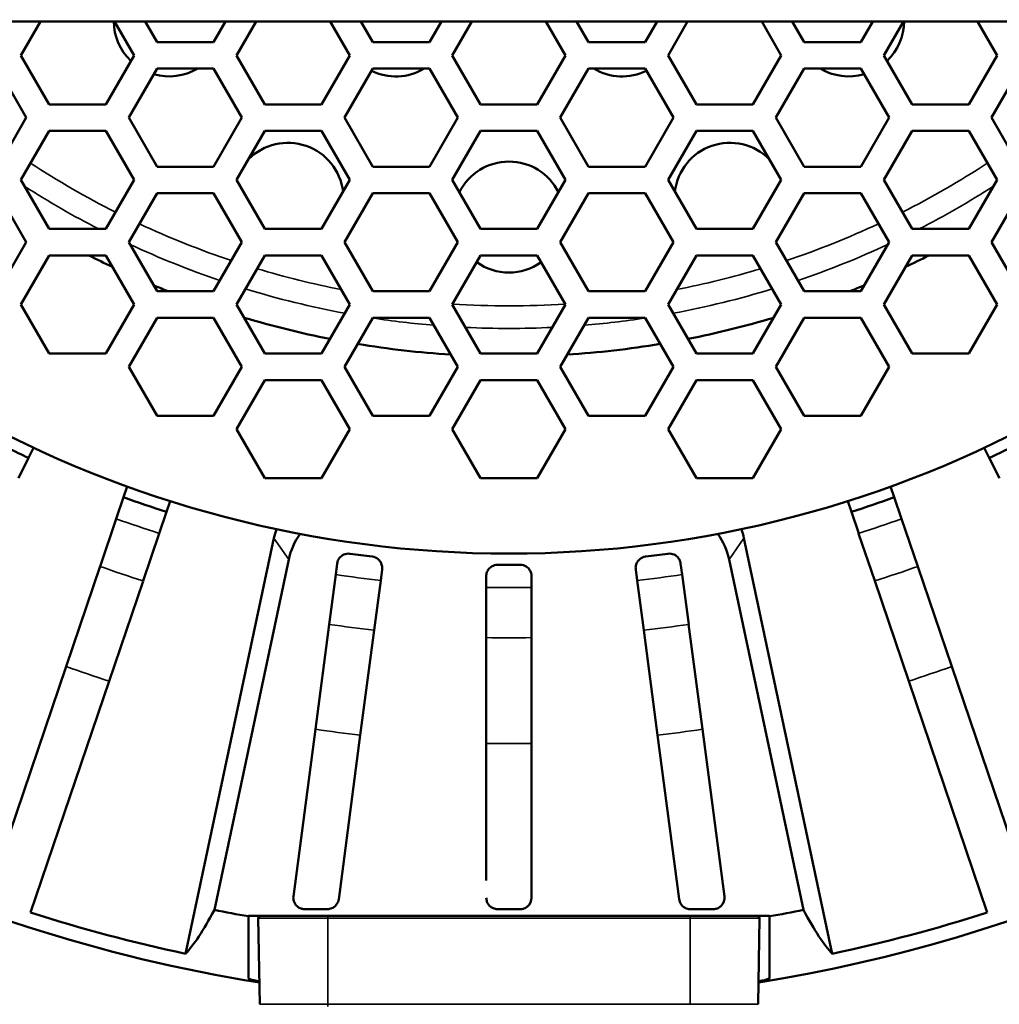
# Model space of a CAD drawing. Header units: millimetres. Extents: x 50 to 3176, y 50 to 2109.
# Tile 670 of 817: x 2440 to 2483, y 993 to 1036. Entities that reach past the tile are written whole.
import ezdxf

# ---------------------------------------------------------------- set-up
doc = ezdxf.new("R2010")
doc.units = ezdxf.units.MM
doc.header["$LTSCALE"] = 10
for name, color, linetype, lineweight in [('Dimension (ISO)', 7, 'Continuous', 25), ('Visible (ISO)', 7, 'Continuous', 50), ('Visible Narrow (ISO)', 7, 'Continuous', 35)]:
    doc.layers.add(name, color=color, linetype=linetype, lineweight=lineweight)
doc.styles.add('Note Text (ANSI)', font='tahoma.ttf')
doc.dimstyles.new('Default (ISO)', dxfattribs={"dimscale": 10, "dimtxt": 1, "dimasz": 2.5, "dimexe": 3.175, "dimexo": 0, "dimgap": 0.762, "dimtad": 1, "dimrnd": 1e-08, "dimzin": 0, "dimdsep": 46, "dimtxsty": 'Note Text (ANSI)', "dimcen": 0.09, "dimdle": 10, "dimclrd": 1, "dimclre": 1, "dimclrt": 1, "dimazin": 0, "dimtfac": 3.5052, "dimtmove": 0, "dimatfit": 3, "dimfxl": 1, "dimtolj": 1, "dimtzin": 0, "dimlwd": -1, "dimlwe": -1, "dimarcsym": 0})

# ---------------------------------------------------------------- blocks, each defined once
blk = doc.blocks.new('*D13')
at = {"layer": 'Defpoints', "color": 0, "transparency": 16777216}
for p in [(2370.247, 1067.721), (2363.375, 1056.686)]:
    blk.add_point(p, dxfattribs=at)
at = {"layer": 'Dimension (ISO)', "color": 1, "transparency": 16777216}
for p, q in [((2383.462, 1088.942), (2521.218, 1310.149)), ((2363.375, 1056.686), (2370.247, 1067.721)), ((2350.159, 1035.464), (2336.944, 1014.243))]:
    blk.add_line(p, q, dxfattribs=at)
for points in [[(2379.925, 1091.145), (2386.999, 1086.74), (2370.247, 1067.721)], [(2346.622, 1037.667), (2353.696, 1033.262), (2363.375, 1056.686)]]:
    blk.add_solid(points, dxfattribs=at)
at = {"layer": 'Dimension (ISO)', "color": 1, "transparency": 16777216, "insert": (2422.55, 1190.872), "char_height": 10, "attachment_point": 1, "rotation": 58.0875, "style": 'Note Text (ANSI)'}
blk.add_mtext('\\A1;∅13.00 mm [∅0.512 in]', dxfattribs=at)

msp = doc.modelspace()

# ---------------------------------------------------------------- linework, layer by layer
at = {"layer": 'Visible (ISO)'}
for p, q in [((2551.3108, 1036.2033), (2182.3108, 1036.2033)), ((2441.1242, 1036.2033), (2440.2582, 1034.7033)), ((2445.2582, 1034.7033), (2444.3922, 1036.2033)), ((2445.743, 1036.2033), (2446.2713, 1035.2882)), ((2448.7713, 1035.2882), (2449.2997, 1036.2033)), ((2450.6505, 1036.2033), (2449.7845, 1034.7033)), ((2454.7845, 1034.7033), (2453.9185, 1036.2033)), ((2455.2693, 1036.2033), (2455.7976, 1035.2882)), ((2458.2976, 1035.2882), (2458.8259, 1036.2033)), ((2460.1768, 1036.2033), (2459.3108, 1034.7033)), ((2464.3108, 1034.7033), (2463.4447, 1036.2033)), ((2464.7956, 1036.2033), (2465.3239, 1035.2882)), ((2467.8239, 1035.2882), (2468.3522, 1036.2033)), ((2469.7031, 1036.2033), (2468.837, 1034.7033)), ((2473.837, 1034.7033), (2472.971, 1036.2033)), ((2474.3219, 1036.2033), (2474.8502, 1035.2882)), ((2477.3502, 1035.2882), (2477.8785, 1036.2033)), ((2479.2294, 1036.2033), (2478.3633, 1034.7033)), ((2483.3633, 1034.7033), (2482.4973, 1036.2033)), ((2448.7713, 1035.2882), (2446.2713, 1035.2882)), ((2458.2976, 1035.2882), (2455.7976, 1035.2882)), ((2467.8239, 1035.2882), (2465.3239, 1035.2882)), ((2477.3502, 1035.2882), (2474.8502, 1035.2882)), ((2440.2582, 1034.7033), (2441.5082, 1032.5382)), ((2444.0082, 1032.5382), (2445.2582, 1034.7033)), ((2449.7845, 1034.7033), (2451.0345, 1032.5382)), ((2453.5345, 1032.5382), (2454.7845, 1034.7033)), ((2459.3108, 1034.7033), (2460.5608, 1032.5382)), ((2463.0608, 1032.5382), (2464.3108, 1034.7033)), ((2468.837, 1034.7033), (2470.087, 1032.5382)), ((2472.587, 1032.5382), (2473.837, 1034.7033)), ((2478.3633, 1034.7033), (2479.6133, 1032.5382)), ((2482.1133, 1032.5382), (2483.3633, 1034.7033)), ((2440.4951, 1031.9533), (2439.2451, 1034.1183)), ((2446.2713, 1034.1183), (2445.0213, 1031.9533)), ((2446.2713, 1034.1183), (2448.7713, 1034.1183)), ((2450.0213, 1031.9533), (2448.7713, 1034.1183)), ((2455.7976, 1034.1183), (2454.5476, 1031.9533)), ((2455.7976, 1034.1183), (2458.2976, 1034.1183)), ((2459.5476, 1031.9533), (2458.2976, 1034.1183)), ((2465.3239, 1034.1183), (2464.0739, 1031.9533)), ((2465.3239, 1034.1183), (2467.8239, 1034.1183)), ((2469.0739, 1031.9533), (2467.8239, 1034.1183)), ((2474.8502, 1034.1183), (2473.6002, 1031.9533)), ((2474.8502, 1034.1183), (2477.3502, 1034.1183)), ((2478.6002, 1031.9533), (2477.3502, 1034.1183)), ((2484.3765, 1034.1183), (2483.1265, 1031.9533)), ((2444.0082, 1032.5382), (2441.5082, 1032.5382)), ((2453.5345, 1032.5382), (2451.0345, 1032.5382)), ((2463.0608, 1032.5382), (2460.5608, 1032.5382)), ((2472.587, 1032.5382), (2470.087, 1032.5382)), ((2482.1133, 1032.5382), (2479.6133, 1032.5382)), ((2439.2451, 1029.7882), (2440.4951, 1031.9533)), ((2445.0213, 1031.9533), (2446.2713, 1029.7882)), ((2448.7713, 1029.7882), (2450.0213, 1031.9533)), ((2454.5476, 1031.9533), (2455.7976, 1029.7882)), ((2458.2976, 1029.7882), (2459.5476, 1031.9533)), ((2464.0739, 1031.9533), (2465.3239, 1029.7882)), ((2467.8239, 1029.7882), (2469.0739, 1031.9533)), ((2473.6002, 1031.9533), (2474.8502, 1029.7882)), ((2477.3502, 1029.7882), (2478.6002, 1031.9533)), ((2483.1265, 1031.9533), (2484.3765, 1029.7882)), ((2441.5082, 1031.3683), (2440.2582, 1029.2033)), ((2441.5082, 1031.3683), (2444.0082, 1031.3683)), ((2445.2582, 1029.2033), (2444.0082, 1031.3683)), ((2451.0345, 1031.3683), (2449.7845, 1029.2033)), ((2451.0345, 1031.3683), (2453.5345, 1031.3683)), ((2454.7845, 1029.2033), (2453.5345, 1031.3683)), ((2460.5608, 1031.3683), (2459.3108, 1029.2033)), ((2460.5608, 1031.3683), (2463.0608, 1031.3683)), ((2464.3108, 1029.2033), (2463.0608, 1031.3683)), ((2470.087, 1031.3683), (2468.837, 1029.2033)), ((2470.087, 1031.3683), (2472.587, 1031.3683)), ((2473.837, 1029.2033), (2472.587, 1031.3683)), ((2479.6133, 1031.3683), (2478.3633, 1029.2033)), ((2479.6133, 1031.3683), (2482.1133, 1031.3683)), ((2483.3633, 1029.2033), (2482.1133, 1031.3683)), ((2448.7713, 1029.7882), (2446.2713, 1029.7882)), ((2458.2976, 1029.7882), (2455.7976, 1029.7882)), ((2467.8239, 1029.7882), (2465.3239, 1029.7882)), ((2477.3502, 1029.7882), (2474.8502, 1029.7882)), ((2440.2582, 1029.2033), (2441.5082, 1027.0382)), ((2444.0082, 1027.0382), (2445.2582, 1029.2033)), ((2449.7845, 1029.2033), (2451.0345, 1027.0382)), ((2453.5345, 1027.0382), (2454.7845, 1029.2033)), ((2459.3108, 1029.2033), (2460.5608, 1027.0382)), ((2463.0608, 1027.0382), (2464.3108, 1029.2033)), ((2468.837, 1029.2033), (2470.087, 1027.0382)), ((2472.587, 1027.0382), (2473.837, 1029.2033)), ((2478.3633, 1029.2033), (2479.6133, 1027.0382)), ((2482.1133, 1027.0382), (2483.3633, 1029.2033)), ((2440.4951, 1026.4533), (2439.2451, 1028.6183)), ((2446.2713, 1028.6183), (2445.0213, 1026.4533)), ((2446.2713, 1028.6183), (2448.7713, 1028.6183)), ((2450.0213, 1026.4533), (2448.7713, 1028.6183)), ((2455.7976, 1028.6183), (2454.5476, 1026.4533)), ((2455.7976, 1028.6183), (2458.2976, 1028.6183)), ((2459.5476, 1026.4533), (2458.2976, 1028.6183)), ((2465.3239, 1028.6183), (2464.0739, 1026.4533)), ((2465.3239, 1028.6183), (2467.8239, 1028.6183)), ((2469.0739, 1026.4533), (2467.8239, 1028.6183)), ((2474.8502, 1028.6183), (2473.6002, 1026.4533)), ((2474.8502, 1028.6183), (2477.3502, 1028.6183)), ((2478.6002, 1026.4533), (2477.3502, 1028.6183)), ((2484.3765, 1028.6183), (2483.1265, 1026.4533)), ((2444.0082, 1027.0382), (2441.5082, 1027.0382)), ((2453.5345, 1027.0382), (2451.0345, 1027.0382)), ((2463.0608, 1027.0382), (2460.5608, 1027.0382)), ((2472.587, 1027.0382), (2470.087, 1027.0382)), ((2482.1133, 1027.0382), (2479.6133, 1027.0382)), ((2439.2451, 1024.2882), (2440.4951, 1026.4533)), ((2445.0213, 1026.4533), (2446.2713, 1024.2882)), ((2448.7713, 1024.2882), (2450.0213, 1026.4533)), ((2454.5476, 1026.4533), (2455.7976, 1024.2882)), ((2458.2976, 1024.2882), (2459.5476, 1026.4533)), ((2464.0739, 1026.4533), (2465.3239, 1024.2882)), ((2467.8239, 1024.2882), (2469.0739, 1026.4533)), ((2473.6002, 1026.4533), (2474.8502, 1024.2882)), ((2477.3502, 1024.2882), (2478.6002, 1026.4533)), ((2483.1265, 1026.4533), (2484.3765, 1024.2882)), ((2441.5082, 1025.8683), (2440.2582, 1023.7033)), ((2441.5082, 1025.8683), (2444.0082, 1025.8683)), ((2445.2582, 1023.7033), (2444.0082, 1025.8683)), ((2451.0345, 1025.8683), (2449.7845, 1023.7033)), ((2451.0345, 1025.8683), (2453.5345, 1025.8683)), ((2454.7845, 1023.7033), (2453.5345, 1025.8683)), ((2460.5608, 1025.8683), (2459.3108, 1023.7033)), ((2460.5608, 1025.8683), (2463.0608, 1025.8683)), ((2464.3108, 1023.7033), (2463.0608, 1025.8683)), ((2470.087, 1025.8683), (2468.837, 1023.7033)), ((2470.087, 1025.8683), (2472.587, 1025.8683)), ((2473.837, 1023.7033), (2472.587, 1025.8683)), ((2479.6133, 1025.8683), (2478.3633, 1023.7033)), ((2479.6133, 1025.8683), (2482.1133, 1025.8683)), ((2483.3633, 1023.7033), (2482.1133, 1025.8683)), ((2448.7713, 1024.2882), (2446.2713, 1024.2882)), ((2458.2976, 1024.2882), (2455.7976, 1024.2882)), ((2467.8239, 1024.2882), (2465.3239, 1024.2882)), ((2477.3502, 1024.2882), (2474.8502, 1024.2882)), ((2440.2582, 1023.7033), (2441.5082, 1021.5382)), ((2444.0082, 1021.5382), (2445.2582, 1023.7033)), ((2449.7845, 1023.7033), (2451.0345, 1021.5382)), ((2453.5345, 1021.5382), (2454.7845, 1023.7033)), ((2459.3108, 1023.7033), (2460.5608, 1021.5382)), ((2463.0608, 1021.5382), (2464.3108, 1023.7033)), ((2468.837, 1023.7033), (2470.087, 1021.5382)), ((2472.587, 1021.5382), (2473.837, 1023.7033)), ((2478.3633, 1023.7033), (2479.6133, 1021.5382)), ((2482.1133, 1021.5382), (2483.3633, 1023.7033)), ((2446.2713, 1023.1183), (2445.0213, 1020.9533)), ((2446.2713, 1023.1183), (2448.7713, 1023.1183)), ((2450.0213, 1020.9533), (2448.7713, 1023.1183)), ((2455.7976, 1023.1183), (2454.5476, 1020.9533)), ((2455.7976, 1023.1183), (2458.2976, 1023.1183)), ((2459.5476, 1020.9533), (2458.2976, 1023.1183)), ((2465.3239, 1023.1183), (2464.0739, 1020.9533)), ((2465.3239, 1023.1183), (2467.8239, 1023.1183)), ((2469.0739, 1020.9533), (2467.8239, 1023.1183)), ((2474.8502, 1023.1183), (2473.6002, 1020.9533)), ((2474.8502, 1023.1183), (2477.3502, 1023.1183)), ((2478.6002, 1020.9533), (2477.3502, 1023.1183)), ((2444.0082, 1021.5382), (2441.5082, 1021.5382)), ((2453.5345, 1021.5382), (2451.0345, 1021.5382)), ((2463.0608, 1021.5382), (2460.5608, 1021.5382)), ((2472.587, 1021.5382), (2470.087, 1021.5382)), ((2482.1133, 1021.5382), (2479.6133, 1021.5382)), ((2445.0213, 1020.9533), (2446.2713, 1018.7882)), ((2448.7713, 1018.7882), (2450.0213, 1020.9533)), ((2454.5476, 1020.9533), (2455.7976, 1018.7882)), ((2458.2976, 1018.7882), (2459.5476, 1020.9533)), ((2464.0739, 1020.9533), (2465.3239, 1018.7882)), ((2467.8239, 1018.7882), (2469.0739, 1020.9533)), ((2473.6002, 1020.9533), (2474.8502, 1018.7882)), ((2477.3502, 1018.7882), (2478.6002, 1020.9533)), ((2451.0345, 1020.3683), (2449.7845, 1018.2033)), ((2451.0345, 1020.3683), (2453.5345, 1020.3683)), ((2454.7845, 1018.2033), (2453.5345, 1020.3683)), ((2460.5608, 1020.3683), (2459.3108, 1018.2033)), ((2460.5608, 1020.3683), (2463.0608, 1020.3683)), ((2464.3108, 1018.2033), (2463.0608, 1020.3683)), ((2470.087, 1020.3683), (2468.837, 1018.2033)), ((2470.087, 1020.3683), (2472.587, 1020.3683)), ((2473.837, 1018.2033), (2472.587, 1020.3683)), ((2448.7713, 1018.7882), (2446.2713, 1018.7882)), ((2458.2976, 1018.7882), (2455.7976, 1018.7882)), ((2467.8239, 1018.7882), (2465.3239, 1018.7882)), ((2477.3502, 1018.7882), (2474.8502, 1018.7882)), ((2449.7845, 1018.2033), (2451.0345, 1016.0382)), ((2453.5345, 1016.0382), (2454.7845, 1018.2033)), ((2459.3108, 1018.2033), (2460.5608, 1016.0382)), ((2463.0608, 1016.0382), (2464.3108, 1018.2033)), ((2468.837, 1018.2033), (2470.087, 1016.0382)), ((2472.587, 1016.0382), (2473.837, 1018.2033)), ((2440.8188, 1017.3749), (2440.5976, 1016.9263)), ((2483.0239, 1016.9263), (2482.8027, 1017.3749)), ((2440.1545, 1016.0278), (2440.5976, 1016.9263)), ((2483.4662, 1016.0294), (2483.0239, 1016.9263)), ((2444.7951, 1015.1877), (2444.9558, 1015.6612)), ((2453.5345, 1016.0382), (2451.0345, 1016.0382)), ((2463.0608, 1016.0382), (2460.5608, 1016.0382)), ((2472.587, 1016.0382), (2470.087, 1016.0382)), ((2478.6657, 1015.6612), (2478.8265, 1015.1877)), ((2444.4739, 1014.2415), (2444.7951, 1015.1877)), ((2479.1482, 1014.2399), (2478.8265, 1015.1877)), ((2446.8497, 1015.0184), (2446.6889, 1014.5448)), ((2476.9326, 1014.5448), (2476.7718, 1015.0184)), ((2446.3674, 1013.5975), (2446.6889, 1014.5448)), ((2477.2542, 1013.5974), (2476.9326, 1014.5448)), ((2443.7601, 1012.1389), (2444.4736, 1014.2406)), ((2479.148, 1014.2406), (2479.8614, 1012.1389)), ((2446.3674, 1013.5977), (2445.654, 1011.496)), ((2477.9675, 1011.496), (2477.2541, 1013.5977)), ((2451.4345, 1013.3868), (2447.5332, 995.0324)), ((2476.0884, 995.0324), (2472.187, 1013.3867)), ((2442.2595, 1007.7182), (2443.761, 1012.1414)), ((2448.8021, 996.9694), (2452.0918, 1012.4462)), ((2454.2281, 1012.2683), (2454.1638, 1011.7798)), ((2469.4578, 1011.7798), (2469.3935, 1012.2683)), ((2471.5297, 1012.4463), (2474.8194, 996.9694)), ((2453.8741, 1009.5793), (2454.1638, 1011.7798)), ((2456.1467, 1011.5188), (2456.211, 1012.0072)), ((2460.8108, 1011.7058), (2460.8108, 1011.2131)), ((2467.4106, 1012.0072), (2467.4749, 1011.5188)), ((2469.4578, 1011.7798), (2469.7475, 1009.5793)), ((2481.3627, 1007.7162), (2479.8623, 1012.1362)), ((2444.1527, 1007.0732), (2445.6529, 1011.4928)), ((2456.1467, 1011.5188), (2455.857, 1009.3183)), ((2467.7646, 1009.3183), (2467.4749, 1011.5188)), ((2479.468, 1007.0757), (2477.9662, 1011.4999)), ((2460.8108, 1008.9936), (2460.8108, 1011.2131)), ((2462.8108, 1011.2131), (2462.8108, 1008.9936)), ((2453.2646, 1004.9498), (2453.8741, 1009.5795)), ((2470.3568, 1004.9513), (2469.7469, 1009.5834)), ((2455.2476, 1004.6896), (2455.8573, 1009.3207)), ((2468.3741, 1004.6887), (2467.7646, 1009.318)), ((2460.8108, 1004.324), (2460.8108, 1008.9934)), ((2462.8108, 1004.3249), (2462.8108, 1008.996)), ((2438.7924, 997.5045), (2442.2592, 1007.7172)), ((2481.3624, 1007.7171), (2484.8291, 997.5045)), ((2444.1531, 1007.0744), (2440.6863, 996.8616)), ((2482.9352, 996.8616), (2479.4685, 1007.0743)), ((2460.8108, 1005.4983), (2460.8108, 998.268)), ((2453.2639, 1004.9446), (2452.2924, 997.5654)), ((2470.3571, 1004.9487), (2471.3288, 997.5679)), ((2455.247, 1004.6855), (2454.2926, 997.4361)), ((2462.8108, 1004.3254), (2462.8108, 997.5041)), ((2468.3739, 1004.6902), (2469.3285, 997.4389)), ((2453.7973, 997.0033), (2453.7973, 997.0033)), ((2450.3108, 996.7033), (2451.2496, 996.7033)), ((2450.8091, 992.8015), (2450.7427, 996.6015)), ((2451.2496, 996.7033), (2453.8108, 996.7033)), ((2453.8108, 996.7033), (2469.8108, 996.7033)), ((2469.8108, 996.7033), (2472.3719, 996.7033)), ((2472.3719, 996.7033), (2473.3115, 996.7033)), ((2472.8788, 996.6015), (2472.8125, 992.8015))]:
    msp.add_line(p, q, dxfattribs=at)
for centre, radius, start, end in [((2461.8108, 1062.2033), 49.5, 211.68524, 328.31476), ((2446.8108, 1036.2225), 2.45, 180.4499, 226.18725), ((2446.8108, 1036.2225), 2.45, 357.90811, 359.5501), ((2461.8108, 1062.2033), 69.3237, 279.145502, 337.972466), ((2476.8108, 1036.2225), 2.45, 180.4499, 182.09189), ((2476.8108, 1036.2225), 2.45, 313.81275, 359.5501), ((2446.8108, 1036.2225), 2.45, 253.81275, 300.81267), ((2456.8108, 1036.2225), 2.45, 244.0886, 300.81267), ((2466.8108, 1036.2225), 2.45, 239.18733, 295.9114), ((2476.8108, 1036.2225), 2.45, 239.18733, 286.18725), ((2452.0505, 1028.3928), 2.45, 6.77411, 135.10462), ((2471.571, 1028.3928), 2.45, 44.89538, 173.22589), ((2461.8108, 1027.5623), 2.45, 26.7154, 153.2846), ((2461.8108, 1062.2033), 40.7933, 242.96235, 244.58399), ((2461.8108, 1062.2033), 40.7933, 295.41601, 297.03765), ((2461.8108, 1027.5623), 2.45, 234.48239, 305.51761), ((2461.8108, 1062.2033), 40.7933, 247.38091, 248.34815), ((2461.8108, 1062.2033), 40.7933, 291.65185, 292.61909), ((2461.8108, 1062.2033), 40.7933, 253.3475, 258.82786), ((2461.8108, 1062.2033), 40.7933, 281.17214, 286.6525), ((2461.8108, 1062.2033), 40.7933, 260.57322, 266.3827), ((2461.8108, 1062.2033), 40.7933, 273.6173, 279.42678), ((2461.8108, 1062.2033), 50, 242.60401, 244.89599), ((2461.8108, 1062.2033), 50, 295.10401, 297.39599), ((2461.8108, 1062.2033), 50, 250.10401, 252.39599), ((2461.8108, 1062.2033), 50, 287.60401, 289.89599), ((2461.8108, 1062.2033), 50, 261.93271, 263.06729), ((2461.8108, 1062.2033), 50, 276.93271, 278.06729), ((2461.8108, 1062.2033), 69.3237, 226.02657, 260.854498), ((2461.8108, 1062.2033), 50, 269.43271, 270.56729), ((2461.8108, 1062.2033), 66.5183, 258.722285, 260.042535), ((2461.8108, 1062.2033), 66.5183, 279.957465, 281.277715), ((2461.8108, 1062.2033), 68.6715, 252.084375, 258), ((2450.8427, 996.6033), 0.1, 90, 181), ((2472.7788, 996.6033), 0.1, 359, 90), ((2461.8108, 1062.2033), 68.6715, 282, 287.915625)]:
    msp.add_arc(centre, radius, start, end, dxfattribs=at)
for centre, major_axis, ratio, start_param, end_param in [((2454.3713, 1012.7544), (-1.7228, 2.4658), 0.9974374, 0.6142003, 0.7500676), ((2455.0286, 1011.8136), (-1.7228, 2.4658), 0.9974374, 0.3380074, 0.750084), ((2468.5929, 1011.8136), (1.7228, 2.4658), 0.9974374, 5.533122, 5.9451779), ((2469.2502, 1012.7544), (1.7228, 2.4658), 0.9974374, 5.5330978, 5.668985), ((2462.8108, 1011.2131), (0, 1.0003), 0.000019, 1.0558417, 1.5708006), ((2461.8109, 997.0047), (14.538, 0), 0.0000973, 4.6779775, 4.7467779)]:
    msp.add_ellipse(centre, major_axis=major_axis, ratio=ratio, start_param=start_param, end_param=end_param, dxfattribs=at)
for points, knots in [([(2454.794, 1012.6981), (2454.7929, 1012.6982), (2454.7919, 1012.6984), (2454.6993, 1012.7109), (2454.6029, 1012.6981), (2454.4426, 1012.6238), (2454.3803, 1012.5748), (2454.2948, 1012.4666), (2454.264, 1012.4108), (2454.2372, 1012.321), (2454.2316, 1012.2951), (2454.2281, 1012.2683)], [-0.00054676, -0.00054676, -0.00054676, -0.00054676, 0, 0, 0.04815888, 0.04815888, 0.086338, 0.086338, 0.11486679, 0.11486679, 0.12573367, 0.12573367, 0.12573367, 0.12573367]), ([(2469.3935, 1012.2683), (2469.3899, 1012.2951), (2469.3843, 1012.321), (2469.3576, 1012.4108), (2469.3267, 1012.4666), (2469.2413, 1012.5748), (2469.1789, 1012.6238), (2469.0186, 1012.6981), (2468.9222, 1012.7109), (2468.8296, 1012.6984), (2468.8286, 1012.6982), (2468.8276, 1012.6981)], [0.31226974, 0.31226974, 0.31226974, 0.31226974, 0.32313663, 0.32313663, 0.35166541, 0.35166541, 0.38984454, 0.38984454, 0.43800342, 0.43800342, 0.43855018, 0.43855018, 0.43855018, 0.43855018]), ([(2456.211, 1012.0072), (2456.2145, 1012.0341), (2456.2158, 1012.0606), (2456.2132, 1012.1542), (2456.1978, 1012.2161), (2456.1433, 1012.3427), (2456.0957, 1012.4062), (2455.9601, 1012.5194), (2455.8703, 1012.5567), (2455.7777, 1012.5686), (2455.7766, 1012.5687), (2455.7756, 1012.5689)], [0.31226974, 0.31226974, 0.31226974, 0.31226974, 0.32313663, 0.32313663, 0.35166541, 0.35166541, 0.38984454, 0.38984454, 0.43800342, 0.43800342, 0.43855018, 0.43855018, 0.43855018, 0.43855018]), ([(2461.3157, 1012.2057), (2461.3147, 1012.2057), (2461.3136, 1012.2057), (2461.2202, 1012.2061), (2461.1263, 1012.1808), (2460.9771, 1012.0862), (2460.9217, 1012.0295), (2460.8511, 1011.9111), (2460.8278, 1011.8517), (2460.813, 1011.7593), (2460.8108, 1011.7328), (2460.8108, 1011.7058)], [-0.00054676, -0.00054676, -0.00054676, -0.00054676, 0, 0, 0.04815888, 0.04815888, 0.08633799, 0.08633799, 0.11486677, 0.11486677, 0.12573366, 0.12573366, 0.12573366, 0.12573366]), ([(2462.8108, 1011.7058), (2462.8108, 1011.7328), (2462.8086, 1011.7593), (2462.7938, 1011.8517), (2462.7705, 1011.9111), (2462.6999, 1012.0295), (2462.6444, 1012.0862), (2462.4952, 1012.1808), (2462.4013, 1012.2061), (2462.3079, 1012.2057), (2462.3069, 1012.2057), (2462.3058, 1012.2057)], [0.31226971, 0.31226971, 0.31226971, 0.31226971, 0.32313659, 0.32313659, 0.35166537, 0.35166537, 0.38984449, 0.38984449, 0.43800337, 0.43800337, 0.43855013, 0.43855013, 0.43855013, 0.43855013]), ([(2467.8459, 1012.5689), (2467.8449, 1012.5687), (2467.8439, 1012.5686), (2467.7512, 1012.5567), (2467.6614, 1012.5194), (2467.5258, 1012.4062), (2467.4783, 1012.3427), (2467.4237, 1012.2161), (2467.4084, 1012.1542), (2467.4058, 1012.0606), (2467.407, 1012.0341), (2467.4106, 1012.0072)], [-0.00054676, -0.00054676, -0.00054676, -0.00054676, 0, 0, 0.04815888, 0.04815888, 0.086338, 0.086338, 0.11486679, 0.11486679, 0.12573368, 0.12573368, 0.12573368, 0.12573368]), ([(2452.7886, 997.0033), (2452.7876, 997.0033), (2452.7867, 997.0033), (2452.7729, 997.0034), (2452.7591, 997.0039), (2452.7363, 997.006), (2452.7279, 997.0069), (2452.7195, 997.0081), (2452.7082, 997.0096), (2452.6974, 997.0115), (2452.6701, 997.0172), (2452.6549, 997.0213), (2452.6044, 997.0368), (2452.5742, 997.0508), (2452.5085, 997.0862), (2452.476, 997.1117), (2452.3866, 997.1929), (2452.339, 997.2679), (2452.2894, 997.4222), (2452.2835, 997.4969), (2452.2928, 997.5685)], [0.74652423, 0.74652423, 0.74652423, 0.74652423, 0.74686324, 0.74686324, 0.7513729, 0.7513729, 0.75392877, 0.75392877, 0.75392877, 0.75734304, 0.75734304, 0.76285236, 0.76285236, 0.77803118, 0.77803118, 0.80564291, 0.80564291, 0.88148174, 0.88148174, 0.94800118, 0.94800118, 0.94800118, 0.94800118]), ([(2454.2929, 997.438), (2454.273, 997.2901), (2454.1869, 997.1556), (2454.0238, 997.0558), (2453.9652, 997.0259), (2453.8661, 997.0075), (2453.8379, 997.0039), (2453.8029, 997.0033), (2453.8001, 997.0033), (2453.7973, 997.0033)], [0.59848415, 0.59848415, 0.59848415, 0.59848415, 0.74474912, 0.74474912, 0.78390161, 0.78390161, 0.79525626, 0.79525626, 0.79622527, 0.79622527, 0.79622527, 0.79622527]), ([(2460.8108, 997.5033), (2460.8108, 997.4455), (2460.8208, 997.387), (2460.8735, 997.2437), (2460.9295, 997.166), (2461.0326, 997.0864), (2461.0699, 997.062), (2461.1441, 997.031), (2461.1783, 997.0193), (2461.235, 997.0088), (2461.2519, 997.0064), (2461.2823, 997.004), (2461.2944, 997.0034), (2461.3069, 997.0033), (2461.3082, 997.0033), (2461.3095, 997.0033), (2461.3108, 997.0033)], [-0.1991829, -0.1991829, -0.1991829, -0.1991829, -0.14363732, -0.14363732, -0.05815348, -0.05815348, -0.02682466, -0.02682466, -0.00986963, -0.00986963, -0.00375717, -0.00375717, 0, 0, 0, 0.00038724, 0.00038724, 0.00038724, 0.00038724]), ([(2462.8108, 997.5033), (2462.8105, 997.3573), (2462.7458, 997.2162), (2462.6017, 997.0945), (2462.5468, 997.0553), (2462.4484, 997.022), (2462.4197, 997.0141), (2462.3724, 997.0069), (2462.3573, 997.0052), (2462.3326, 997.0037), (2462.3237, 997.0034), (2462.3146, 997.0033), (2462.3133, 997.0033), (2462.3121, 997.0033), (2462.3108, 997.0033)], [0.58823303, 0.58823303, 0.58823303, 0.58823303, 0.72664442, 0.72664442, 0.76571985, 0.76571985, 0.77739289, 0.77739289, 0.78232241, 0.78232241, 0.78503021, 0.78503021, 0.78503021, 0.78541572, 0.78541572, 0.78541572, 0.78541572]), ([(2469.3287, 997.438), (2469.3377, 997.3696), (2469.361, 997.302), (2469.445, 997.166), (2469.5105, 997.1038), (2469.6191, 997.0462), (2469.6576, 997.0293), (2469.7314, 997.0113), (2469.7648, 997.0053), (2469.8107, 997.0034), (2469.8174, 997.0033), (2469.8245, 997.0033)], [-0.19940481, -0.19940481, -0.19940481, -0.19940481, -0.13350742, -0.13350742, -0.05383403, -0.05383403, -0.02493411, -0.02493411, -0.0091785, -0.0091785, -0.00664754, -0.00664754, -0.00664754, -0.00664754]), ([(2470.8332, 997.0033), (2470.8443, 997.0033), (2470.8563, 997.0037), (2470.8798, 997.0054), (2470.8908, 997.0065), (2470.9021, 997.0081), (2470.9105, 997.0092), (2470.9188, 997.0106), (2470.9412, 997.0149), (2470.9547, 997.0181), (2470.9967, 997.0298), (2471.0223, 997.0399), (2471.1103, 997.0807), (2471.1578, 997.121), (2471.2965, 997.2594), (2471.3483, 997.4162), (2471.3288, 997.5686)], [-0.00753987, -0.00753987, -0.00753987, -0.00753987, -0.00341427, -0.00341427, 0, 0, 0, 0.00255587, 0.00255587, 0.00706553, 0.00706553, 0.01784863, 0.01784863, 0.05245921, 0.05245921, 0.18768693, 0.18768693, 0.18768693, 0.18768693]), ([(2452.7886, 997.0033), (2452.9778, 997.0033), (2453.1718, 997.0033), (2453.5103, 997.0033), (2453.6537, 997.0033), (2453.7973, 997.0033)], [17.38655022, 17.38655022, 17.38655022, 17.38655022, 17.44963064, 17.44963064, 17.49539173, 17.49539173, 17.49539173, 17.49539173]), ([(2469.8245, 997.0033), (2469.9679, 997.0033), (2470.1113, 997.0033), (2470.4498, 997.0033), (2470.6438, 997.0033), (2470.8332, 997.0033)], [0.79706411, 0.79706411, 0.79706411, 0.79706411, 0.84280305, 0.84280305, 0.90590367, 0.90590367, 0.90590367, 0.90590367]), ([(2450.3104, 993.9454), (2450.3108, 994.1147), (2450.3108, 994.487), (2450.3108, 995.5075), (2450.3108, 996.0421), (2450.31, 996.6951)], [-43.0141093, -43.0141093, -43.0141093, -43.0141093, -41.6178897, -41.6178897, -40.632922, -40.632922, -40.632922, -40.632922]), ([(2473.3115, 996.6951), (2473.3108, 996.0421), (2473.3108, 995.5075), (2473.3108, 994.4869), (2473.3108, 994.1147), (2473.3109, 993.9452)], [-17.5096576, -17.5096576, -17.5096576, -17.5096576, -16.5246899, -16.5246899, -15.1284212, -15.1284212, -15.1284212, -15.1284212]), ([(2450.7913, 993.8163), (2450.6059, 993.8535), (2450.4703, 993.885), (2450.3913, 993.9087), (2450.3376, 993.9247), (2450.3107, 993.937), (2450.3104, 993.9454)], [-0.6491605, -0.6491605, -0.6491605, -0.6491605, -0.54583779, -0.54583779, -0.54583779, -0.47575716, -0.47575716, -0.47575716, -0.47575716]), ([(2473.3109, 993.9452), (2473.3108, 993.9432), (2473.3093, 993.9411), (2473.3063, 993.9387), (2473.2856, 993.9221), (2473.192, 993.8948), (2473.0313, 993.8588), (2472.9726, 993.8456), (2472.9054, 993.8314), (2472.8302, 993.8163)], [-1.42243462, -1.42243462, -1.42243462, -1.42243462, -1.40609162, -1.40609162, -1.40609162, -1.29119481, -1.29119481, -1.29119481, -1.2492232, -1.2492232, -1.2492232, -1.2492232])]:
    msp.add_open_spline(points, degree=3, knots=knots, dxfattribs=at)
for points in [[(2447.5332, 995.0324), (2447.8916, 995.4168), (2448.3151, 996.0521), (2448.8021, 996.9694)], [(2476.0884, 995.0324), (2475.7299, 995.4168), (2475.3064, 996.0521), (2474.8194, 996.9694)]]:
    msp.add_open_spline(points, degree=3, dxfattribs=at)
at = {"layer": 'Visible Narrow (ISO)'}
for p, q in [((2451.4344, 1013.3871), (2452.0916, 1012.4465)), ((2471.53, 1012.4465), (2472.1871, 1013.387)), ((2450.7427, 996.6015), (2453.8108, 996.6015)), ((2453.8108, 996.6015), (2453.8108, 996.7033)), ((2469.8108, 996.6015), (2453.8108, 996.6015)), ((2453.8108, 996.6015), (2453.8108, 992.8015)), ((2469.8108, 996.7033), (2469.8108, 996.6015)), ((2469.8108, 992.8015), (2469.8108, 996.6015)), ((2469.8108, 996.6015), (2472.8788, 996.6015)), ((2453.8108, 992.8015), (2450.8091, 992.8015)), ((2453.8108, 992.7033), (2453.8108, 992.8015)), ((2453.8108, 992.8015), (2469.8108, 992.8015)), ((2472.8125, 992.8015), (2469.8108, 992.8015))]:
    msp.add_line(p, q, dxfattribs=at)
for radius, start, end in [(69.3237, 279.145502, 337.972466), (38.5604, 236.7813, 243.2187), (38.5604, 296.7813, 303.2187), (39.559, 237.26126, 242.73874), (39.559, 297.26126, 302.73874), (38.5604, 244.96149, 251.46568), (38.5604, 288.53432, 295.03851), (39.559, 244.97415, 251.17246), (39.559, 288.82754, 295.02585), (38.5604, 253.24525, 258.92699), (38.5604, 281.07301, 286.75475), (39.559, 252.90503, 259.43855), (39.559, 280.56145, 287.09497), (38.5604, 266.29992, 273.70008), (39.559, 261.24573, 265.18574), (39.559, 274.81426, 278.75427), (39.559, 267.22475, 272.77525), (51, 250.12648, 252.37352), (51, 287.62648, 289.87352), (69.3237, 226.026568, 260.854498), (53.2191, 250.17333, 252.32667), (53.2191, 287.67334, 289.82667), (51, 261.37648, 263.62352), (51, 276.37648, 278.62352), (51, 268.87648, 271.12352), (53.2191, 261.42333, 263.57667), (53.2191, 276.42333, 278.57667), (53.2191, 268.92333, 271.07667), (57.8878, 250.260177, 252.239823), (57.8879, 287.760179, 289.739821), (57.8878, 261.510178, 263.489822), (57.8878, 276.510178, 278.489822), (57.8879, 269.01018, 270), (57.8878, 270, 270.989822)]:
    msp.add_arc((2461.8108, 1062.2033), radius, start, end, dxfattribs=at)

# ---------------------------------------------------------------- dimensions: what is measured, and where the dimension line sits
at = {"layer": 'Dimension (ISO)', "color": 1, "true_color": 0xff0000}
dim = msp.add_diameter_dim_2p(p1=(2363.3747, 1056.6857), p2=(2370.2468, 1067.7208), text='<> mm [∅0.512 in]', dimstyle='Default (ISO)', override={"dimgap": 0.762, "dimdec": 2, "dimlfac": 1, "dimpost": '', "dimtol": 0, "dimlim": 0, "dimtp": 0, "dimtm": 0, "dimtdec": 2, "dimatfit": 2}, dxfattribs=at)
dim.commit()
dim.dimension.update_dxf_attribs({"geometry": '*D13', "text_midpoint": (2478.6567, 1241.8042), "dimtype": 163})

doc.saveas('drawing.dxf')
